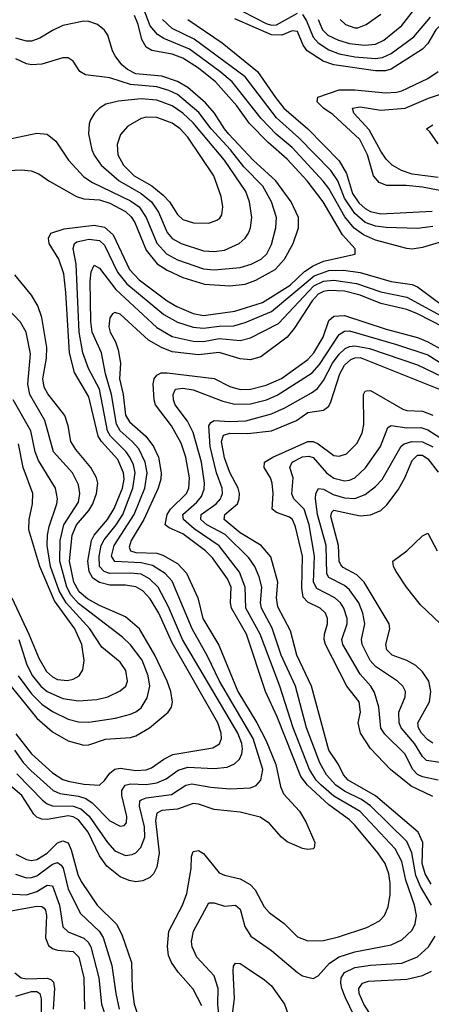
# Model space of a CAD drawing. Header units: inches. Extents: x 884549 to 1028252, y 526810 to 653624.
# Tile 602 of 656: x 964464 to 966043, y 553529 to 557309. Entities that reach past the tile are written whole.
import ezdxf

# ---------------------------------------------------------------- set-up
doc = ezdxf.new("R2010")
doc.units = ezdxf.units.IN
doc.header["$MEASUREMENT"] = 0
doc.layers.add('A9565', color=7, linetype='Continuous')

msp = doc.modelspace()

# ---------------------------------------------------------------- linework, layer by layer
at = {"layer": 'A9565', "color": 5}
for points, elevation in [([(966098.8, 556461.2), (966010, 556434.3), (965970, 556428.4), (965950, 556430.4), (965830, 556462.2), (965783.7, 556483.7), (965748.1, 556508.1), (965712.2, 556552.2), (965650, 556661.2), (965628.9, 556688.9), (965510, 556817.8), (965448.6, 556870), (965391.2, 556930), (965279.8, 557070), (965232.7, 557110), (965115.6, 557195.6), (965017.5, 557237.5), (964992.5, 557252.5), (964965.1, 557285.1), (964932.3, 557372.3)], 2760), ([(965609.8, 557310), (965626.5, 557270), (965647.1, 557250), (965687.4, 557230), (965730, 557217.6), (965788.5, 557211.5), (965830, 557215.7), (965861.3, 557230), (965930, 557286.5), (965984.2, 557355.8)], 2760), ([(964450, 554567), (964510, 554491.2), (964590, 554418.2), (964630, 554392.3), (964650, 554385), (964710, 554374.3), (964770, 554370.7), (964790, 554387.7), (964810, 554416.6), (964830, 554431.3), (964850, 554435), (964910, 554427), (964950, 554429.7), (964970, 554437.1), (965017.2, 554470), (965052.3, 554487.7), (965206, 554514), (965230.7, 554529.3), (965238.4, 554550), (965237.8, 554570), (965225.2, 554610), (965050, 554916.4), (964998.2, 555030), (964965.4, 555085.4), (964936.5, 555116.5), (964910, 555131.6), (964870, 555137.7), (964810, 555137.6), (964770, 555147.9), (964745.3, 555165.3), (964731.4, 555190), (964726, 555230), (964740.2, 555310), (964750.2, 555330), (964801.2, 555390), (964827, 555433), (964858.8, 555510), (964864.9, 555544.9), (964863.3, 555570), (964840.5, 555620.5), (964778.3, 555690), (964765.7, 555710), (964730, 555861.4), (964675, 555955), (964656.1, 556030), (964641.7, 556261.7), (964633.3, 556333.3), (964614.5, 556390), (964578.1, 556450), (964575.4, 556470), (964584.2, 556490), (964634.5, 556505.5), (964750, 556519.8), (964790, 556512.3), (964823.1, 556483.1), (964886.3, 556350), (964922.4, 556310), (965030, 556230.1), (965067.6, 556207.6), (965130, 556181), (965170, 556173.1), (965290, 556189.8), (965396.1, 556223.9), (965501.6, 556290), (965557.5, 556342.5), (965590, 556364.3), (965630, 556382.6), (965750.9, 556409.1), (965750.9, 556429.1), (965702.5, 556482.5), (965629.2, 556609.2), (965567.9, 556690), (965490, 556774.1), (965417.3, 556837.3), (965345.6, 556910), (965297.9, 556977.9), (965215.9, 557070), (965150, 557123.1), (965090, 557161.1), (965050, 557176.6), (964971.3, 557191.3), (964950, 557203.7), (964933.6, 557233.6), (964919.3, 557290), (964905, 557325)], 2780), ([(966050, 556514.6), (965990, 556507.7), (965870, 556511.3), (965830, 556516.6), (965790, 556531), (965750, 556564.4), (965710, 556624), (965684.3, 556690), (965657.7, 556730), (965534.9, 556854.9), (965450, 556931.7), (965329.9, 557090), (965134, 557234), (965050, 557274.9), (965012.8, 557310)], 2740), ([(965109.2, 557310), (965240.6, 557220.6), (965376.6, 557110), (965445.2, 557010), (965478.1, 556970), (965570.3, 556890.3), (965690, 556767), (965718.8, 556718.8), (965741.5, 556641.5), (965766, 556606), (965790, 556584.3), (965810, 556573.3), (965850, 556563.2), (966046.3, 556573.7)], 2720), ([(966159.5, 557320.5), (966075.5, 557284.5), (966060.9, 557270), (966030, 557218.3), (966010, 557196.2), (965890, 557119.4), (965867.5, 557112.5), (965830, 557112.1), (965670, 557135.3), (965629.3, 557150), (965567, 557190), (965551.8, 557211.8), (965530, 557263.4), (965510, 557266.8), (965470, 557249.8), (965430, 557251.2), (965290, 557312.3)], 2720), ([(965320, 557340), (965410, 557294.1), (965430, 557288.6), (965450, 557289.6), (965530, 557333.5)], 2740), ([(965549.2, 557329.2), (965564.5, 557304.5), (965590, 557242), (965610, 557220.7), (965650, 557192.9), (965690, 557178.5), (965750, 557166.9), (965830, 557159.5), (965856.7, 557163.3), (965890, 557179), (965976.2, 557243.8), (966040.8, 557319.2)], 2740), ([(965693.7, 557310), (965714, 557290), (965750, 557277.4), (965761.6, 557278.3), (965794.2, 557290), (965849.8, 557330)], 2780), ([(964370, 556726.9), (964470, 556733.2), (964508.7, 556728.7), (964537.3, 556717.3), (964576.5, 556690), (964682.6, 556630), (964710, 556621.6), (964770, 556617.9), (964810, 556604.4), (964870, 556572.8), (964892.5, 556552.5), (964906.1, 556530), (964950, 556423.6), (964991.9, 556371.9), (965030, 556347), (965090, 556318.7), (965173.5, 556293.5), (965270, 556287.9), (965330, 556293.1), (965370, 556308.7), (965444.1, 556350), (965480.1, 556390), (965513.5, 556450), (965533.5, 556510), (965533.9, 556550), (965506.5, 556610), (965447.7, 556690), (965359.5, 556770), (965267.3, 556870), (965249.7, 556890), (965212.4, 556950), (965177.6, 556990), (965108.9, 557048.9), (965070, 557072.1), (965010, 557092.5), (964910, 557101.3), (964877.6, 557117.6), (964856.4, 557136.4), (964831.1, 557170), (964820.1, 557190), (964802.1, 557250), (964790, 557268.8), (964762.9, 557290), (964730, 557302.1), (964710, 557302.8), (964630, 557286.6), (964590, 557268.2), (964542.3, 557237.7), (964510, 557226), (964490, 557226.1), (964450, 557238.1)], 2820), ([(964310, 556827.7), (964530, 556873.8), (964570, 556870.2), (964603.3, 556843.3), (964651.9, 556770), (964710, 556705.6), (964744.3, 556684.3), (964890, 556614.1), (964922.6, 556590), (964949.3, 556550), (964990, 556450.6), (965027.6, 556410), (965070, 556387.7), (965170, 556352.3), (965210, 556348.9), (965310, 556357.2), (965351.9, 556370), (965391.2, 556390), (965412.3, 556410), (965430, 556445.5), (965447.3, 556510), (965449.9, 556550), (965430.8, 556610), (965397.1, 556670), (965324.6, 556744.6), (965273.1, 556810), (965198.8, 556890), (965152.3, 556952.3), (965070, 557021.5), (965036.9, 557036.9), (964990, 557050.7), (964890, 557059.8), (964810, 557085.4), (964717.3, 557097.3), (964695.4, 557110), (964669.8, 557149.8), (964650, 557163), (964630, 557163.1), (964550, 557137.9), (964510, 557135.6), (964490, 557139.3), (964450, 557159)], 2840), ([(966130, 556642.7), (966010, 556666.6), (965947.6, 556672.4), (965872.7, 556672.7), (965844, 556684), (965821.7, 556710), (965798.6, 556790), (965768.7, 556848.7), (965665.6, 556945.7), (965630.4, 556970), (965606.1, 556993.9), (965607.8, 557012.2), (965690, 557040.1), (965750, 557040.2), (965867.9, 557027.9), (965910, 557030.4), (965930, 557036), (966030, 557083.8), (966070.3, 557109.7)], 2680), ([(966070, 556703.4), (965970, 556716.2), (965929.8, 556730), (965892.9, 556750), (965870, 556773.6), (965850, 556804.7), (965805.7, 556885.7), (965746.2, 556950), (965741.5, 556970), (965770, 556974.1), (965850, 556961.4), (965943.6, 556970), (966032.3, 557007.7), (966090, 557026.6)], 2660), ([(966070, 556832.5), (966038, 556878), (966024.5, 556890), (966050, 556905.5)], 2640), ([(964444.5, 554504.5), (964477.4, 554457.4), (964506.6, 554426.6), (964593.3, 554350), (964618.7, 554338.7), (964690, 554327.8), (964718.5, 554318.5), (964742.2, 554302.2), (964810, 554233.1), (964850, 554213.4), (964864.9, 554215.1), (964874, 554226), (964875.8, 554250), (964856.7, 554330), (964856.5, 554350), (964869.2, 554370.8), (964890, 554374.9), (964950, 554372.5), (964990, 554379), (965025.9, 554394.1), (965072.3, 554427.7), (965110, 554439.8), (965210, 554433.7), (965260.7, 554439.3), (965288.4, 554451.6), (965308.2, 554470), (965317.1, 554490), (965318.7, 554510), (965316.6, 554530), (965300.9, 554570), (965089.2, 554930), (965035.1, 555055.1), (964996.2, 555130), (964962.2, 555162.2), (964930, 555179.8), (964890, 555184.7), (964810, 555182.5), (964788.2, 555190), (964770.6, 555210), (964769.7, 555249.7), (964777.4, 555290), (964787.9, 555312.1), (964834.5, 555370), (964860.2, 555410), (964898.4, 555510), (964907.1, 555570), (964900.4, 555600.4), (964887.3, 555630), (964871.8, 555651.8), (964812.8, 555710), (964801.6, 555730), (964770.4, 555890), (964728.1, 555970), (964706.2, 556030), (964692.9, 556110), (964681.5, 556370), (964669.5, 556430), (964674.5, 556450), (964683.4, 556456.6), (964730, 556467), (964770, 556461.1), (964790, 556443.9), (964840.1, 556340.1), (964875.6, 556295.6), (965017.1, 556177.1), (965070, 556147.6), (965130, 556128.2), (965170, 556125.1), (965230, 556133), (965285.7, 556134.3), (965330, 556146.5), (965430, 556188.8), (965593.7, 556326.3), (965650, 556346.4), (965707.2, 556347.2), (965770, 556337.9), (965890, 556303.6), (965970, 556292.4), (965990, 556283.3), (966089.8, 556209.8)], 2760), ([(964453.6, 554413.6), (964552.5, 554312.5), (964570, 554298.9), (964590, 554291.2), (964670, 554290), (964699.2, 554279.2), (964731.2, 554251.2), (964801.3, 554150), (964830, 554118.2), (964870, 554100.1), (964896.3, 554103.7), (964910, 554110.1), (964929.6, 554130.4), (964943.9, 554170), (964943.2, 554210), (964923.8, 554290), (964925.5, 554310), (964930, 554314.5), (964950, 554321), (965046.2, 554333.8), (965102.4, 554370), (965124.5, 554375.5), (965197.1, 554362.9), (965270, 554356.6), (965350, 554360.4), (965371.1, 554368.9), (965389.2, 554390), (965397.3, 554430), (965360.7, 554550), (965231, 554770), (965185.4, 554865.4), (965125.6, 554970), (965050, 555153.5), (965022.8, 555182.8), (964974.2, 555214.2), (964930, 555223.6), (964830, 555228.9), (964816.1, 555250), (964827.3, 555290), (964903.5, 555410), (964944.6, 555510), (964953.5, 555570), (964946.4, 555610), (964921.1, 555661.1), (964896.5, 555690), (964850.3, 555730), (964835.7, 555755.7), (964816.1, 555870), (964793.4, 555950), (964777.9, 556030), (964742.6, 556110), (964737.5, 556150), (964734.7, 556305.3), (964739, 556341), (964750, 556366.2), (964770, 556355.5), (964833.5, 556273.5), (964990, 556127.6), (965050, 556092.3), (965130, 556074.6), (965170, 556073.6), (965230, 556084.8), (965310, 556077.1), (965350, 556087.6), (965456.8, 556143.2), (965593.2, 556286.8), (965630, 556304.9), (965670, 556308.7), (965756.9, 556296.9), (965850, 556264.3), (965950, 556244.3), (966110, 556157.3)], 2740), ([(964398.9, 554790), (964530, 554627.8), (964590, 554575.6), (964650, 554540.1), (964710, 554523.6), (964730, 554525.2), (964793.7, 554546.3), (964890, 554553.7), (964910, 554559.1), (964962.6, 554590), (965033.7, 554650), (965046.5, 554670), (965051.1, 554688.9), (965044.7, 554730), (965030.5, 554770), (964983.3, 554870), (964923.5, 554970), (964870, 555016.4), (964770, 555060.4), (964725.1, 555085.1), (964693, 555113), (964672.4, 555150), (964655.8, 555230), (964665.3, 555330), (964682.1, 555370), (964730, 555424.2), (964744.9, 555450), (964759, 555490), (964764.3, 555530), (964759.4, 555550), (964737.9, 555590), (964679.2, 555659.2), (964660.7, 555690), (964649.9, 555750), (964637.2, 555790), (964573, 555873), (964558.8, 555898.8), (964553.8, 555930), (964567.7, 556010), (964569.1, 556050), (964550, 556165.1), (964533.8, 556210), (964510, 556251.9), (964445.7, 556330)], 2820), ([(966142.2, 556102.2), (965990, 556179.5), (965950, 556196.1), (965850, 556219.5), (965770, 556251.9), (965710, 556266.8), (965650, 556269), (965630, 556265.6), (965610, 556255.2), (965586.8, 556230), (965516.9, 556123.1), (965490, 556090.1), (965390, 556014.5), (965350, 556003.5), (965310, 556007.4), (965230, 556031.9), (965150, 556022.3), (965050, 556033.5), (965009, 556050), (964959.2, 556079.2), (964850, 556178.1), (964830, 556185.2), (964820.8, 556179.2), (964810, 556164.9), (964806.7, 556130), (964810.9, 556110), (964832.6, 556072.6), (964842.1, 556042.1), (964851.4, 555990), (964847.7, 555930), (964861.7, 555870), (964870.6, 555790.6), (964885.6, 555765.6), (964948.5, 555710), (964977.4, 555670), (964996.6, 555630), (965006.6, 555570), (965005.6, 555545.6), (964996.1, 555510), (964940.5, 555390), (964892.5, 555310), (964884, 555284), (964889.4, 555270), (964910, 555263.1), (964990, 555260.7), (965013.4, 555253.4), (965070, 555220.9), (965103.9, 555183.9), (965147.3, 555090), (965167, 555010), (965228, 554908), (965301, 554730), (965374.3, 554610), (965410, 554540.6), (965447, 554450), (965465.6, 554365.6), (965476.7, 554336.7), (965537.5, 554270), (965561.8, 554230), (965596.4, 554150), (965594.3, 554130), (965590, 554126.3), (965570, 554123.2), (965550, 554127.5), (965490, 554153), (965468.4, 554170), (965422.5, 554222.5), (965386.9, 554246.9), (965310, 554266.4), (965210, 554277.2), (965150, 554297.8), (965130, 554299.7), (965070, 554277.7), (965010, 554273.5), (964990, 554263.2), (964984.8, 554235.2), (964999.1, 554110), (964990, 554054.9), (964977.8, 554030), (964964.2, 554015.8), (964937.2, 554002.8), (964910, 553999.4), (964883.9, 554003.9), (964850, 554018.1), (964799.2, 554059.2), (964770, 554099.3), (964727.3, 554190), (964690, 554237.4), (964670, 554248.9), (964650, 554252.6), (964570, 554239), (964550, 554239.5), (964530, 554247.8), (964518.6, 554258.6), (964472.1, 554330), (964403, 554390)], 2720), ([(964458.4, 554790), (964510, 554720.4), (964550, 554680.9), (964590, 554653.1), (964650, 554623.7), (964690, 554613), (964730, 554612.2), (964831.9, 554628), (964890, 554642.5), (964910, 554651.2), (964930, 554667.1), (964953.9, 554706.1), (964963.8, 554750), (964957.9, 554790), (964933.7, 554850), (964890, 554909.4), (964858.4, 554938.4), (964690, 555067.6), (964660.8, 555100.8), (964645, 555130), (964618.6, 555230), (964620.3, 555310), (964633.8, 555370), (964690, 555456.9), (964695.3, 555490), (964690, 555523), (964666.8, 555570), (964594.7, 555650), (964560.7, 555770), (964502.7, 555870), (964496.2, 555910), (964506, 556026), (964489, 556110), (964467.2, 556147.2), (964388.2, 556230)], 2840), ([(965163.5, 553523.4), (965130, 553586.8), (965072.6, 553652.6), (965047, 553690), (965035.8, 553715.8), (965031.4, 553751.4), (965036.6, 553810), (965088.7, 553910), (965105.7, 553954.3), (965122, 554050), (965123.5, 554096.5), (965130, 554115.1), (965150, 554119.9), (965170, 554108.5), (965230, 554033.4), (965250, 554024.2), (965310, 554010.7), (965348.7, 553988.7), (965368.3, 553968.3), (965402.9, 553902.9), (965421, 553881), (965478.7, 553838.7), (965530, 553788.6), (965570, 553772.2), (965630, 553774.4), (965687.6, 553787.6), (965795.8, 553824.2), (965844.4, 553850), (965863.7, 553870), (965877.4, 553902.6), (965885.3, 553950), (965886, 553994), (965881.2, 554030), (965866.2, 554070), (965838.4, 554110), (965750, 554216.7), (965730, 554237.1), (965650, 554295.4), (965568.1, 554370), (965543, 554403), (965452.2, 554632.2), (965407.6, 554730), (965335.1, 554950), (965277.4, 555050), (965273.8, 555070), (965275.5, 555130), (965262, 555162), (965203.6, 555243.6), (965176.7, 555270), (965090, 555335.5), (965037.7, 555357.7), (965022.5, 555370), (965030.4, 555410), (965042.9, 555430), (965104.7, 555490), (965113.9, 555510), (965115.4, 555550), (965101.6, 555630), (965083.3, 555683.3), (965046.7, 555750), (964985.4, 555830), (964979.9, 555850), (964976.2, 555910), (964980.1, 555930), (964990, 555944.7), (965007.1, 555952.9), (965030, 555953.8), (965210, 555931.4), (965270, 555900.4), (965310, 555888.9), (965350, 555890.6), (965410, 555905.4), (965468.2, 555931.8), (965570, 556004.5), (965592.5, 556030), (965628.7, 556090), (965650, 556153.9), (965670, 556171), (965710, 556174), (965870, 556120.4), (965990, 556089.3), (966030, 556072.7), (966090, 556039.1)], 2680), ([(965239.9, 553370), (965225, 553530), (965226.4, 553590), (965210, 553638.7), (965143.6, 553710), (965125.9, 553750), (965124.1, 553770), (965130.6, 553810), (965190, 553918.5), (965210, 553918.4), (965250, 553906.1), (965291.8, 553910), (965310, 553894.3), (965328.2, 553828.2), (965351, 553790), (965430, 553735.9), (965530, 553651), (965550, 553638.9), (965590, 553627.6), (965610, 553637.8), (965653.2, 553686.8), (965690, 553711.5), (965750, 553730.8), (965890, 553757.2), (965930, 553776), (965970, 553813.2), (965981.6, 553838.4), (965986.1, 553870), (965978.5, 553910), (965945.6, 554005.6), (965930, 554077.7), (965905.4, 554125.4), (965770, 554269.6), (965670, 554328.6), (965620.9, 554370), (965601.7, 554390), (965576.4, 554430), (965513.4, 554590), (965462.3, 554750), (965386.6, 554950), (965332.2, 555050), (965329.9, 555130.1), (965308, 555188), (965229.2, 555289.2), (965134.3, 555354.3), (965093.1, 555390), (965090.8, 555410), (965143.7, 555456.3), (965161.8, 555478.2), (965172.7, 555507.3), (965173.9, 555530), (965162.1, 555610), (965130, 555724.6), (965108.2, 555768.2), (965061.5, 555830), (965054.4, 555850), (965052.8, 555870), (965062.2, 555890), (965090, 555894.7), (965130, 555888), (965244.3, 555844.3), (965290, 555832.8), (965350, 555834.3), (965410.7, 555850), (965452.5, 555867.5), (965586.4, 555953.6), (965614.9, 555985.1), (965690, 556100.5), (965710, 556112.7), (965730, 556114.3), (965910, 556062.2), (966030, 556022.2), (966124, 555964)], 2660), ([(966044, 553910), (966001.8, 553981.8), (965983.8, 554023.8), (965968.8, 554110), (965950, 554153.8), (965810, 554291.3), (965775.3, 554315.3), (965710, 554347.4), (965676.8, 554370), (965641.2, 554410), (965616.5, 554456.5), (965564.5, 554590), (965522.2, 554750), (965467.4, 554870), (965433.4, 554973.4), (965391.9, 555050), (965387.8, 555070), (965393.5, 555130), (965383.6, 555170), (965367.1, 555210), (965343.2, 555243.2), (965252.2, 555332.2), (965182.8, 555370), (965159, 555390), (965160.9, 555410), (965218, 555450), (965235, 555470), (965242.9, 555490), (965241.4, 555510), (965218.9, 555570), (965195, 555670), (965190.6, 555749.4), (965197.3, 555762.7), (965210, 555770.1), (965270, 555766.1), (965331.6, 555768.4), (965430, 555796.4), (965481.2, 555818.8), (965583.7, 555876.3), (965606.4, 555893.6), (965630, 555924.1), (965664.8, 555990), (965690, 556024.4), (965713.5, 556046.5), (965730, 556055), (965750, 556057.2), (965806.1, 556046.1), (965990, 555983.7), (966148.3, 555908.3)], 2640), ([(966043.6, 553990), (966019.6, 554030), (966008.9, 554070), (966010.4, 554150.4), (965992.5, 554190), (965829.8, 554329.8), (965724.2, 554390), (965706.1, 554410), (965687, 554450), (965650, 554504.9), (965584.4, 554750), (965527.5, 554870), (965503.4, 554963.4), (965454.8, 555054.8), (965450.2, 555090), (965455, 555150), (965427.5, 555247.5), (965390.6, 555290.6), (965310, 555339.6), (965248.7, 555390), (965251.3, 555410), (965299.4, 555450), (965306.9, 555470), (965307.5, 555490), (965303, 555510), (965270, 555571.1), (965250, 555626.5), (965238.8, 555690), (965246.6, 555713.4), (965270, 555721.9), (965339.6, 555720.4), (965430, 555731.2), (965526.9, 555770), (965570, 555800.9), (965630, 555810.6), (965650, 555824.8), (965658.6, 555841.4), (965693.2, 555950), (965710, 555982.9), (965735.2, 556004.8), (965750, 556011.2), (965770, 556012.2), (966110, 555876.9)], 2620), ([(966050, 554326.3), (965966.4, 554366.4), (965886.9, 554430), (965810, 554510.5), (965772.2, 554570), (965763.4, 554610), (965771.8, 554650), (965766.8, 554690), (965719.7, 554750), (965637.4, 554910), (965632.2, 554930), (965634.2, 554950), (965645.8, 554990), (965645.1, 555010), (965637, 555030), (965617.2, 555050), (965570, 555073.1), (965551.4, 555091.4), (965547, 555127), (965550, 555250), (965522.2, 555362.2), (965510.8, 555390), (965499.2, 555399.2), (965450, 555417.6), (965433.5, 555430), (965436.6, 555490), (965433.6, 555530), (965426.8, 555550), (965402.5, 555590), (965403.2, 555610), (965435.3, 555630), (965570, 555689.5), (965590, 555690.1), (965610, 555680.6), (965670, 555636.2), (965690, 555632.8), (965717.9, 555642.1), (965757.5, 555682.5), (965778.6, 555721.4), (965784.6, 555755.4), (965783.7, 555870), (965790, 555883.2), (965795.4, 555884.6), (965810, 555885), (965933.7, 555813.7), (965950, 555809.1), (966010, 555806.5), (966050, 555791)], 2580), ([(964460.6, 554930), (964492.1, 554832.1), (964514.2, 554790), (964546, 554750), (964570, 554729.4), (964630, 554702.7), (964690, 554694.4), (964760.8, 554699.2), (964802.6, 554710), (964850, 554732.5), (964871.2, 554750), (964877.7, 554770), (964871.4, 554810), (964850, 554842.3), (964779.9, 554899.9), (964733.3, 554970), (964642.5, 555070), (964616.2, 555116.2), (964582.1, 555210), (964569.7, 555290.3), (964570.8, 555330), (964577.2, 555362.8), (964607.4, 555450), (964609.9, 555470), (964602.4, 555510), (964536.1, 555616.1), (964524, 555650), (964507.6, 555730), (964439.2, 555850)], 2860), ([(966070, 554388.9), (966010, 554402.2), (965990, 554411.7), (965972.9, 554430), (965942.1, 554490), (965865.6, 554565.6), (965849.6, 554589.6), (965842.2, 554670), (965825.6, 554725.6), (965810.9, 554750), (965770, 554796.4), (965703.7, 554910), (965699.9, 554930), (965720.3, 554990), (965720.3, 555010), (965708.4, 555050), (965694.8, 555070), (965672.8, 555090), (965604.8, 555124.8), (965591.4, 555150), (965595.8, 555250), (965575, 555370), (965556, 555430), (965516, 555470), (965509, 555489), (965514, 555550), (965500.8, 555590), (965510, 555610.1), (965550, 555630.9), (965573.2, 555633.2), (965590, 555628.8), (965641.2, 555570), (965670, 555548.6), (965710, 555538.3), (965730, 555541), (965750, 555550.1), (965791.1, 555588.9), (965849, 555670), (965876.2, 555743.8), (965890, 555751.6), (965950, 555742.1), (966003.5, 555743.5), (966030, 555733.9), (966093.6, 555693.6)], 2560), ([(964433.8, 555090), (964499.8, 554950), (964537.7, 554857.7), (964567.2, 554807.2), (964590, 554785.8), (964610, 554775.8), (964647.8, 554772.2), (964670, 554777.8), (964692.3, 554790), (964707.3, 554812.7), (964711.2, 554848.8), (964702.7, 554910), (964676.1, 554970), (964598, 555078), (964541.5, 555210), (964499.9, 555350), (964501.1, 555390), (964514.2, 555450), (964514.7, 555490), (964477.9, 555590), (964460.4, 555680.4)], 2880), ([(966129.6, 554449.6), (966024.7, 554464.7), (966010, 554479.9), (965979, 554530), (965927.6, 554590), (965919.9, 554610), (965919.5, 554650), (965943.6, 554710), (965944.2, 554730), (965934.4, 554750), (965914.3, 554770), (965830, 554825.3), (965808.9, 554848.9), (965778.2, 554910), (965775.9, 554930), (965788.5, 554990), (965781.4, 555030), (965765.4, 555070), (965730, 555120.1), (965710, 555136.8), (965650, 555168), (965642.2, 555182.2), (965639.9, 555290), (965606.4, 555410), (965598.8, 555470), (965600.3, 555490), (965611.2, 555508.8), (965630, 555506.6), (965666.7, 555486.7), (965710, 555473.6), (965750, 555471.4), (965790, 555486.1), (965830, 555516.4), (965855.6, 555544.4), (965927.7, 555672.3), (965938.8, 555681.2), (965968.4, 555690), (966010, 555687.8), (966049.1, 555669.1)], 2540), ([(966049.1, 554530.9), (966030, 554543.8), (966005.7, 554570), (965994.7, 554590), (965992, 554610), (966036.6, 554690), (966042, 554730), (966033.9, 554770), (966010, 554805.2), (965984.1, 554830), (965950, 554848.6), (965894, 554870), (965873, 554890), (965868.8, 554910), (965884, 554970), (965882, 554990), (965786.3, 555150), (965757.7, 555177.7), (965706, 555206), (965696.2, 555216.2), (965690.5, 555230.5), (965687.7, 555290), (965657.8, 555402.2), (965661.6, 555418.4), (965670, 555425.5), (965770, 555404), (965810, 555408.3), (965850, 555425.4), (965873.3, 555446.7), (965916, 555504), (965942, 555550), (965970, 555616.8), (965990, 555637.5), (966010, 555636.6), (966030, 555623), (966070, 555572.4)], 2520), ([(966078.3, 554990), (966002.6, 555062.6), (965948.8, 555130), (965909.2, 555190), (965898.7, 555210), (965896.3, 555230), (965949.9, 555270), (966010, 555326.9), (966030, 555337.3), (966066.2, 555270)], 2480), ([(964450, 554105.8), (964490, 554085.3), (964510, 554081.5), (964530, 554084.7), (964570, 554109.8), (964610, 554148.8), (964630, 554156.6), (964650, 554149.1), (964662.4, 554122.4), (964687.4, 554027.4), (964700.2, 554000.1), (964761.7, 553910), (964836, 553836), (964856.5, 553796.5), (964893.4, 553690), (964895.4, 553590), (964903.4, 553530), (964923, 553470)], 2680), ([(964448.6, 554028.6), (964490, 554015.1), (964510, 554015.9), (964530, 554022.8), (964590, 554066.5), (964610, 554073.8), (964623.5, 554063.5), (964631.2, 554051.2), (964650.7, 553970.7), (964698.1, 553878.1), (964769.2, 553810), (964784.9, 553784.9), (964817.5, 553677.5), (964832.7, 553570), (964846.2, 553510)], 2660), ([(964413.1, 553953.1), (964490, 553949.5), (964530, 553962), (964570, 553986.8), (964590, 553983.3), (964616.7, 553910), (964630, 553827), (964650, 553806.7), (964710, 553782.6), (964727.6, 553767.6), (964737.8, 553750), (964767.5, 553630), (964778.9, 553530), (964797.3, 553470)], 2640), ([(964410, 553883.6), (964530, 553905.8), (964550, 553905), (964558.1, 553898.1), (964564, 553890), (964567.6, 553870), (964563.9, 553783.9), (964575.1, 553755.1), (964590, 553742.9), (964610, 553737.1), (964670, 553731.4), (964691.3, 553710), (964710.1, 553630), (964713.3, 553510)], 2620), ([(965746.9, 553486.9), (965714.2, 553554.2), (965700.2, 553590), (965696.1, 553610), (965698.2, 553630), (965710, 553650.5), (965750, 553670), (965810, 553678.8), (965930, 553687), (965990, 553711.1), (966032.7, 553750), (966058.3, 553790)], 2640), ([(965278.6, 553470), (965289, 553551), (965283, 553657), (965284.6, 553675.4), (965292.8, 553687.2), (965310, 553685.6), (965330, 553673.4), (965403.3, 553623.3), (965430, 553599.8), (965480.7, 553530), (965510, 553446.4)], 2640), ([(964445.2, 553650), (964470.4, 553630.4), (964490, 553627.2), (964569.3, 553629.3), (964583.8, 553623.8), (964593.9, 553613.9), (964598.5, 553590), (964592.5, 553510)], 2580), ([(965849, 553430), (965784.3, 553530), (965767, 553570), (965765.1, 553590), (965779.4, 553610), (965802.2, 553617.8), (965950, 553625.9), (966010, 553639), (966043.9, 553656.1)], 2620), ([(964450, 553560.8), (964510, 553578.3), (964530, 553578.3), (964541.3, 553570), (964546.4, 553550), (964546.8, 553470)], 2560)]:
    msp.add_lwpolyline(points, dxfattribs=dict(at, elevation=elevation))
for points, elevation in [([(964930, 557004.7), (964843.3, 556996.7), (964795.5, 556984.5), (964770, 556968.8), (964751.2, 556950), (964735.8, 556924.2), (964730.8, 556909.2), (964728.8, 556871.2), (964740.6, 556810), (964750, 556788.5), (964777.1, 556750), (964846.2, 556690), (964930, 556642.4), (964970.1, 556610), (964996.8, 556570), (965030, 556491.8), (965050, 556469.3), (965084.5, 556450), (965170, 556421.8), (965210, 556418.7), (965250, 556424.8), (965305.8, 556450), (965329.2, 556470), (965342.8, 556490), (965350.4, 556510), (965355, 556550), (965346.5, 556610), (965332.4, 556650), (965249.9, 556770), (965130, 556913.7), (965090.3, 556950), (965050, 556978.2), (964990, 556999.9)], 2860), ([(964950, 556935), (964930, 556930.3), (964879.7, 556900.3), (964851.6, 556868.4), (964838.5, 556830), (964840.9, 556790), (964862.4, 556750), (964903.7, 556710), (964971, 556671), (965015.1, 556635.1), (965038.7, 556610), (965070, 556560.6), (965090, 556541.4), (965131.2, 556528.8), (965190, 556527.4), (965221.1, 556538.9), (965232.5, 556547.5), (965239.6, 556560.4), (965244.3, 556590), (965236.9, 556630), (965209.4, 556710), (965110, 556858.4), (965079.7, 556890), (965050, 556911.4), (964990, 556933.8)], 2880)]:
    msp.add_lwpolyline(points, close=True, dxfattribs=dict(at, elevation=elevation))

doc.saveas('drawing.dxf')
